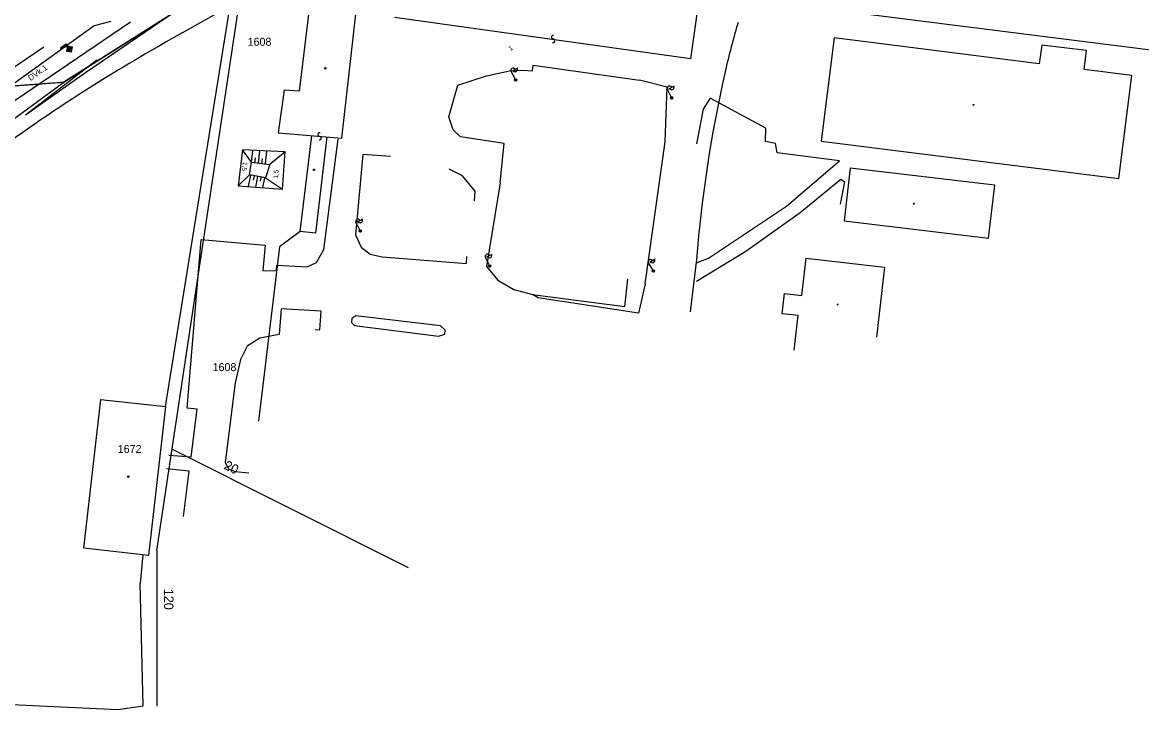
# Model space of a CAD drawing. Extents: x -469926 to -462499, y -1098642 to -1092733.
# Drawn here: x -463543.2 to -463305.5, y -1094330.2 to -1094184.3 of the extents above; entities that cross this region are included whole.
import ezdxf

# ---------------------------------------------------------------- set-up
doc = ezdxf.new("R2010")
doc.units = 0
for name, color, linetype in [('Vrstva 1', 7, 'Continuous'), ('Vrstva 10', 7, 'Continuous'), ('Vrstva 11', 7, 'Continuous'), ('Vrstva 13', 7, 'Continuous'), ('Vrstva 14', 7, 'Continuous'), ('Vrstva 36', 7, 'Continuous'), ('Vrstva 37', 7, 'Continuous'), ('Vrstva 48', 7, 'Continuous'), ('Vrstva 50', 7, 'Continuous'), ('Vrstva 51', 7, 'Continuous'), ('Vrstva 55', 7, 'Continuous'), ('Vrstva 6', 7, 'Continuous'), ('Vrstva 62', 7, 'Continuous'), ('Vrstva 7', 7, 'Continuous')]:
    doc.layers.add(name, color=color, linetype=linetype)

msp = doc.modelspace()

# ---------------------------------------------------------------- linework, layer by layer
at = {"layer": 'Vrstva 1'}
for p, q in [((-463534.37, -1094196.99), (-463497.62, -1094173.66)), ((-463512.79, -1094265.88), (-463497.96, -1094173.88)), ((-463482.32, -1094182.05), (-463484.41, -1094198.9)), ((-463475.35, -1094208.89), (-463472.34, -1094182.52)), ((-463399.89, -1094181.95), (-463401.29, -1094192.02)), ((-463401.29, -1094192.02), (-463464.12, -1094183.27)), ((-463552.38, -1094210.1), (-463534.37, -1094196.99)), ((-463551.61, -1094198.25), (-463534.37, -1094196.99)), ((-463487.55, -1094198.66), (-463488.83, -1094207.72)), ((-463484.41, -1094198.9), (-463487.55, -1094198.66)), ((-463488.83, -1094207.72), (-463475.35, -1094208.89)), ((-463484.18, -1094228.71), (-463481.73, -1094208.34)), ((-463478.51, -1094208.61), (-463480.93, -1094229.06)), ((-463484.18, -1094228.71), (-463488.59, -1094231.96)), ((-463480.93, -1094229.06), (-463484.18, -1094228.71)), ((-463488.59, -1094231.96), (-463493, -1094268.97)), ((-463530.09, -1094295.96), (-463526.51, -1094264.33)), ((-463526.51, -1094264.33), (-463512.79, -1094265.88)), ((-463512.79, -1094265.88), (-463516.37, -1094297.51)), ((-463516.37, -1094297.51), (-463530.09, -1094295.96)), ((-463517.62, -1094297.37), (-463518.13, -1094303.39)), ((-463517.55, -1094329.41), (-463518.13, -1094303.39)), ((-463558.77, -1094328.48), (-463522.89, -1094330.22)), ((-463522.89, -1094330.22), (-463517.55, -1094329.41))]:
    msp.add_line(p, q, dxfattribs=at)
for centre, radius, start, end in [((-463246.4, -1094228.17), 151.27, 163.1296, 167.2447), ((-463119.28, -1094256.95), 281.6, 167.2447, 175.4607)]:
    msp.add_arc(centre, radius, start, end, dxfattribs=at)
msp.add_spline([(-463509.26, -1094186.48), (-463527.2, -1094197.09), (-463548.27, -1094211.34), (-463566.46, -1094225.52), (-463585.13, -1094242.57), (-463600.72, -1094259.41), (-463615.51, -1094278.12), (-463627.79, -1094296.48)], degree=3, dxfattribs=at)
at = {"layer": 'Vrstva 10'}
msp.add_lwpolyline([(-463534.37, -1094196.99), (-463535.78, -1094197.08), (-463551.6, -1094198.23), (-463551.62, -1094198.25)], dxfattribs=at)
at = {"layer": 'Vrstva 11'}
msp.add_lwpolyline([(-462825.92, -1093810.65), (-462891.33, -1093837.92), (-462920.92, -1093850.65), (-462957.04, -1093869.44), (-463025.15, -1093908.47), (-463025.15, -1093908.47), (-463025.15, -1093908.47), (-463074.5, -1093937.68), (-463080.95, -1093927.76), (-463080.95, -1093927.76), (-463209.62, -1093998.96), (-463213.92, -1093998.96), (-463220.26, -1094002.74), (-463223.3, -1094004.26), (-463224.57, -1094007.3), (-463251.18, -1094022.26), (-463251.18, -1094022.26), (-463304.84, -1094056.41), (-463304.84, -1094056.41), (-463384.44, -1094107.38), (-463477.59, -1094166.56), (-463491.54, -1094172.65), (-463497.62, -1094173.66), (-463534.37, -1094196.99)], dxfattribs=at)
at = {"layer": 'Vrstva 13'}
for points in [[(-463400, -1094235.34), (-463397.48, -1094234.36), (-463380.89, -1094223.32), (-463369.64, -1094213.65), (-463382.85, -1094212.01), (-463383.2, -1094209.99), (-463385.37, -1094209.57), (-463385.3, -1094206.76), (-463397.08, -1094200.4), (-463398.57, -1094202.7), (-463400, -1094210.07)], [(-463400, -1094239.26), (-463389.54, -1094232.87), (-463378.01, -1094224.68), (-463369.33, -1094217.54), (-463368.55, -1094218.13), (-463369.5, -1094222.91)]]:
    msp.add_lwpolyline(points, dxfattribs=at)
at = {"layer": 'Vrstva 14'}
for points in [[(-463301.84, -1094190.29), (-463299.75, -1094173.67), (-463367.09, -1094165.21), (-463369.18, -1094181.82)], [(-463370.77, -1094187.56), (-463373.54, -1094209.47), (-463310.29, -1094217.45), (-463307.52, -1094195.54), (-463317.67, -1094194.26), (-463317.17, -1094190.28), (-463326.7, -1094189.08), (-463327.21, -1094193.06)], [(-463367.35, -1094215.23), (-463368.68, -1094226.44), (-463337.96, -1094230.09), (-463336.63, -1094218.88)]]:
    msp.add_lwpolyline(points, close=True, dxfattribs=at)
msp.add_lwpolyline([(-463379.26, -1094253.87), (-463378.41, -1094246.55), (-463381.81, -1094246.16), (-463381.31, -1094241.84), (-463377.64, -1094242.27), (-463376.72, -1094234.33), (-463360.07, -1094236.26), (-463361.79, -1094251.16)], dxfattribs=at)
for centre in [(-463478.83, -1094194.03), (-463481.26, -1094215.59), (-463520.67, -1094280.75)]:
    msp.add_circle(centre, 0.175, dxfattribs=at)
at = {"layer": 'Vrstva 36'}
for p, q in [((-463535.34, -1094189.45), (-463535.34, -1094189.45)), ((-463534.78, -1094189.55), (-463534.49, -1094189.6)), ((-463534.56, -1094189.4), (-463534.09, -1094189.48)), ((-463534.34, -1094189.24), (-463533.69, -1094189.35)), ((-463534.13, -1094189.09), (-463533.71, -1094189.16)), ((-463533.51, -1094189.87), (-463532.81, -1094189.99)), ((-463533.48, -1094189.68), (-463532.78, -1094189.8)), ((-463533.54, -1094190.05), (-463532.84, -1094190.17))]:
    msp.add_line(p, q, dxfattribs=at)
for points in [[(-463533.59, -1094189.33), (-463533.88, -1094188.92), (-463535.11, -1094189.78), (-463533.59, -1094189.33)], [(-463535.11, -1094189.78), (-463533.88, -1094188.92), (-463533.59, -1094189.33), (-463535.11, -1094189.78)], [(-463532.73, -1094190.55), (-463532.55, -1094189.51), (-463533.59, -1094189.33), (-463533.78, -1094190.37), (-463532.73, -1094190.55)], [(-463532.87, -1094190.35), (-463532.75, -1094189.65), (-463533.45, -1094189.53), (-463533.57, -1094190.23), (-463532.87, -1094190.35)], [(-463533.57, -1094190.23), (-463532.87, -1094190.35), (-463532.75, -1094189.65), (-463533.45, -1094189.53), (-463533.57, -1094190.23)]]:
    msp.add_lwpolyline(points, dxfattribs=at)
at = {"layer": 'Vrstva 48'}
for points in [[(-463494.55, -1094213.99), (-463494.26, -1094211.47)], [(-463493.8, -1094214.07), (-463493.68, -1094213.04)], [(-463493.05, -1094214.16), (-463492.76, -1094211.53)], [(-463492.31, -1094214.25), (-463492.19, -1094213.17)], [(-463491.57, -1094214.33), (-463491.25, -1094211.6)], [(-463494.72, -1094216.71), (-463495.19, -1094219.13)], [(-463493.98, -1094216.85), (-463494.17, -1094217.78)], [(-463493.25, -1094216.99), (-463493.68, -1094219.25)], [(-463492.51, -1094217.14), (-463492.68, -1094218)], [(-463491.78, -1094217.28), (-463492.18, -1094219.36)]]:
    msp.add_lwpolyline(points, dxfattribs=at)
at = {"layer": 'Vrstva 51'}
for p, q in [((-463527.93, -1094184.98), (-463575.91, -1094219.55)), ((-463520.2, -1094184.22), (-463574.19, -1094220.82)), ((-463524.36, -1094184.12), (-463527.93, -1094184.98))]:
    msp.add_line(p, q, dxfattribs=at)
for centre, radius, start, end in [((-463430.43, -1094187.42), 0.376, 79.1304, 265.4415), ((-463430.48, -1094188.17), 0.377, 258.4543, 86.1175), ((-463480.03, -1094208.12), 0.376, 79.1304, 265.4415), ((-463480.08, -1094208.87), 0.377, 258.4543, 86.1175)]:
    msp.add_arc(centre, radius, start, end, dxfattribs=at)
at = {"layer": 'Vrstva 55'}
for p, q in [((-463438.55, -1094196.27), (-463439.4, -1094194.74)), ((-463439.1, -1094194.56), (-463437.96, -1094193.93)), ((-463438.6, -1094196.66), (-463438.48, -1094196.24)), ((-463438.43, -1094196.73), (-463438.3, -1094196.27)), ((-463405.36, -1094200.07), (-463406.16, -1094198.52)), ((-463405.85, -1094198.36), (-463404.7, -1094197.77)), ((-463405.43, -1094200.47), (-463405.29, -1094200.05)), ((-463405.26, -1094200.55), (-463405.11, -1094200.09)), ((-463471.51, -1094228.35), (-463472.33, -1094226.8)), ((-463472.02, -1094226.64), (-463470.87, -1094226.03)), ((-463471.57, -1094228.75), (-463471.44, -1094228.32)), ((-463471.4, -1094228.82), (-463471.25, -1094228.36)), ((-463444.05, -1094235.79), (-463444.85, -1094234.24)), ((-463444.54, -1094234.08), (-463443.38, -1094233.48)), ((-463409.92, -1094235.19), (-463408.81, -1094234.5)), ((-463444.11, -1094236.19), (-463443.98, -1094235.77)), ((-463443.94, -1094236.27), (-463443.79, -1094235.81)), ((-463409.29, -1094236.86), (-463410.21, -1094235.37)), ((-463409.33, -1094237.26), (-463409.23, -1094236.83)), ((-463409.15, -1094237.32), (-463409.04, -1094236.86))]:
    msp.add_line(p, q, dxfattribs=at)
for points in [[(-463542.53, -1094203.89), (-463529.78, -1094194.9), (-463512.22, -1094182.96), (-463486.95, -1094166.22), (-463475.58, -1094161.63), (-463450.9, -1094146.76), (-463431.41, -1094133.31), (-463428.39, -1094131.38), (-463423.68, -1094128.57), (-463400, -1094112.79)], [(-463509.26, -1094186.48), (-463500.29, -1094181.48)], [(-463441.69, -1094218.32), (-463440.87, -1094210), (-463450.12, -1094208.61), (-463451.67, -1094207.06), (-463452.58, -1094204.34), (-463450.71, -1094197.6), (-463444.63, -1094195.61), (-463439.7, -1094194.55), (-463436.87, -1094194.41), (-463434.85, -1094194.57), (-463434.67, -1094193.33), (-463412.11, -1094196.58)], [(-463410.94, -1094239.8), (-463406.68, -1094209.61), (-463406.24, -1094198), (-463412.11, -1094196.58)], [(-463400, -1094235.34), (-463397.48, -1094234.36), (-463380.89, -1094223.32), (-463369.64, -1094213.65), (-463382.85, -1094212.01), (-463383.2, -1094209.99), (-463385.37, -1094209.57), (-463385.3, -1094206.76), (-463397.08, -1094200.4), (-463398.57, -1094202.7), (-463400, -1094210.07)], [(-463512.08, -1094276.18), (-463507.33, -1094276.57), (-463506.09, -1094266.41), (-463508.15, -1094266.21), (-463505.18, -1094230.35), (-463491.58, -1094231.62), (-463492.08, -1094236.97), (-463489.21, -1094237.03), (-463489.17, -1094235.87), (-463482.71, -1094236.16), (-463480.74, -1094235.25), (-463479.17, -1094232.54), (-463476.13, -1094209.1)], [(-463497.32, -1094218.97), (-463487.95, -1094219.68), (-463487.35, -1094211.77), (-463496.41, -1094211.37), (-463497.32, -1094218.97)], [(-463494.55, -1094213.99), (-463496.41, -1094211.37)], [(-463487.35, -1094211.77), (-463490.62, -1094214.44)], [(-463465.01, -1094212.78), (-463470.88, -1094212.33), (-463472.45, -1094229.41), (-463471.22, -1094231.98), (-463469.3, -1094233.49), (-463466.73, -1094234.1), (-463448.83, -1094235.5), (-463448.8, -1094234.01)], [(-463494.55, -1094213.99), (-463490.62, -1094214.44), (-463491.54, -1094217.32), (-463494.96, -1094216.66), (-463494.55, -1094213.99)], [(-463447.17, -1094222.2), (-463446.98, -1094220.12), (-463449.71, -1094216.88), (-463452.51, -1094215.48)], [(-463494.96, -1094216.66), (-463497.32, -1094218.97)], [(-463491.54, -1094217.32), (-463487.95, -1094219.68)], [(-463441.69, -1094218.32), (-463444.62, -1094236.12), (-463442.22, -1094239.05), (-463438.82, -1094241), (-463434.85, -1094242.1), (-463415.25, -1094244.6), (-463414.57, -1094238.82)], [(-463400, -1094239.26), (-463389.54, -1094232.87), (-463378.01, -1094224.68), (-463369.33, -1094217.54), (-463368.55, -1094218.13), (-463369.5, -1094222.91)], [(-463400, -1094234.66), (-463401.37, -1094245.77)], [(-463379.26, -1094253.87), (-463378.41, -1094246.55), (-463381.81, -1094246.16), (-463381.31, -1094241.84), (-463377.64, -1094242.27), (-463376.72, -1094234.33), (-463360.07, -1094236.26), (-463361.79, -1094251.16)], [(-463410.94, -1094239.8), (-463412.34, -1094246.04), (-463433.62, -1094242.8), (-463434.85, -1094242.1)], [(-463480.96, -1094249.5), (-463480.02, -1094249.59), (-463479.69, -1094245.63), (-463488.21, -1094245.1), (-463488.64, -1094250.57), (-463492.78, -1094251.33), (-463495.46, -1094253.02), (-463496.84, -1094255.88), (-463497.96, -1094260.86), (-463500.13, -1094277.71), (-463499.31, -1094279.16), (-463497.95, -1094279.64), (-463495.11, -1094279.93)], [(-463454.78, -1094250.91), (-463453.45, -1094250.48), (-463453.39, -1094249.61), (-463454.39, -1094248.72), (-463472.36, -1094246.61), (-463473.24, -1094247.17), (-463473.3, -1094247.98), (-463472.67, -1094248.65), (-463454.78, -1094250.91)], [(-463508.95, -1094289.23), (-463507.78, -1094279.61), (-463512.57, -1094279.09)]]:
    msp.add_lwpolyline(points, dxfattribs=at)
for points in [[(-463301.84, -1094190.29), (-463299.75, -1094173.67), (-463367.09, -1094165.21), (-463369.18, -1094181.82)], [(-463370.77, -1094187.56), (-463373.54, -1094209.47), (-463310.29, -1094217.45), (-463307.52, -1094195.54), (-463317.67, -1094194.26), (-463317.17, -1094190.28), (-463326.7, -1094189.08), (-463327.21, -1094193.06)], [(-463367.35, -1094215.23), (-463368.68, -1094226.44), (-463337.96, -1094230.09), (-463336.63, -1094218.88)]]:
    msp.add_lwpolyline(points, close=True, dxfattribs=at)
for centre, radius in [((-463438.43, -1094196.48), 0.25), ((-463438.43, -1094196.48), 0.25), ((-463405.25, -1094200.3), 0.25), ((-463405.25, -1094200.3), 0.25), ((-463341.2, -1094201.8), 0.0873), ((-463353.87, -1094222.79), 0.0873), ((-463471.39, -1094228.57), 0.25), ((-463471.39, -1094228.57), 0.25), ((-463443.93, -1094236.02), 0.25), ((-463443.93, -1094236.02), 0.25), ((-463409.16, -1094237.07), 0.25), ((-463409.16, -1094237.07), 0.25), ((-463370.03, -1094244.21), 0.0873)]:
    msp.add_circle(centre, radius, dxfattribs=at)
for centre, radius, start, end in [((-463246.4, -1094228.17), 151.27, 163.1296, 167.2447), ((-463438.96, -1094194.49), 0.5, 29.0447, 209.0447), ((-463438.52, -1094194.26), 0.5, 208.3421, 29.7473), ((-463119.28, -1094256.95), 281.6, 167.2447, 175.4607), ((-463405.72, -1094198.29), 0.5, 27.2163, 207.2163), ((-463405.27, -1094198.07), 0.5, 206.5137, 27.9189), ((-463471.88, -1094226.57), 0.5, 27.8774, 207.8774), ((-463471.44, -1094226.34), 0.5, 207.1749, 28.58), ((-463444.4, -1094234.01), 0.5, 27.2131, 207.2131), ((-463443.95, -1094233.79), 0.5, 206.5105, 27.9157), ((-463409.79, -1094235.11), 0.5, 31.6817, 211.6817), ((-463409.36, -1094234.85), 0.5, 210.9791, 32.3843)]:
    msp.add_arc(centre, radius, start, end, dxfattribs=at)
at = {"layer": 'Vrstva 6'}
for p, q in [((-463511.35, -1094274.92), (-463461.26, -1094300.04)), ((-463514.59, -1094296.43), (-463514.59, -1094329.49))]:
    msp.add_line(p, q, dxfattribs=at)
msp.add_lwpolyline([(-463514.59, -1094296.43), (-463495.41, -1094169.02), (-463423.51, -1094126.95)], dxfattribs=at)
at = {"layer": 'Vrstva 62'}
msp.add_line((-463542.53, -1094203.89), (-463527.33, -1094192.26), dxfattribs=at)
for points in [[(-463542.53, -1094203.89), (-463529.78, -1094194.9), (-463512.22, -1094182.96), (-463486.95, -1094166.22), (-463475.58, -1094161.63), (-463450.9, -1094146.76), (-463431.41, -1094133.31), (-463428.39, -1094131.38), (-463423.68, -1094128.57), (-463400, -1094112.79)], [(-463551.27, -1094198.02), (-463538.65, -1094189.46)]]:
    msp.add_lwpolyline(points, dxfattribs=at)

# ---------------------------------------------------------------- texts
at = {"layer": 'Vrstva 37'}
msp.add_text('DVk.1', height=1.25, rotation=34.6234, dxfattribs=at).set_placement((-463541.45, -1094196.75))
at = {"layer": 'Vrstva 50'}
for s, p in [('1608', (-463495.34, -1094189.24)), ('1608', (-463502.78, -1094258.34)), ('1672', (-463522.93, -1094275.72))]:
    msp.add_text(s, height=1.7, dxfattribs=at).set_placement(p)
at = {"layer": 'Vrstva 55'}
for s, rotation, p in [('1', 37.3809, (-463439.48, -1094190.37)), ('1,5', 263.1622, (-463496.32, -1094213.87)), ('1,5', 85.6772, (-463488.89, -1094217.48))]:
    msp.add_text(s, height=1, rotation=rotation, dxfattribs=at).set_placement(p)
at = {"layer": 'Vrstva 7'}
for s, rotation, p in [('20', 333.3664, (-463500.55, -1094279)), ('120', 270, (-463513.09, -1094304.57))]:
    msp.add_text(s, height=2, rotation=rotation, dxfattribs=at).set_placement(p)

doc.saveas('drawing.dxf')
